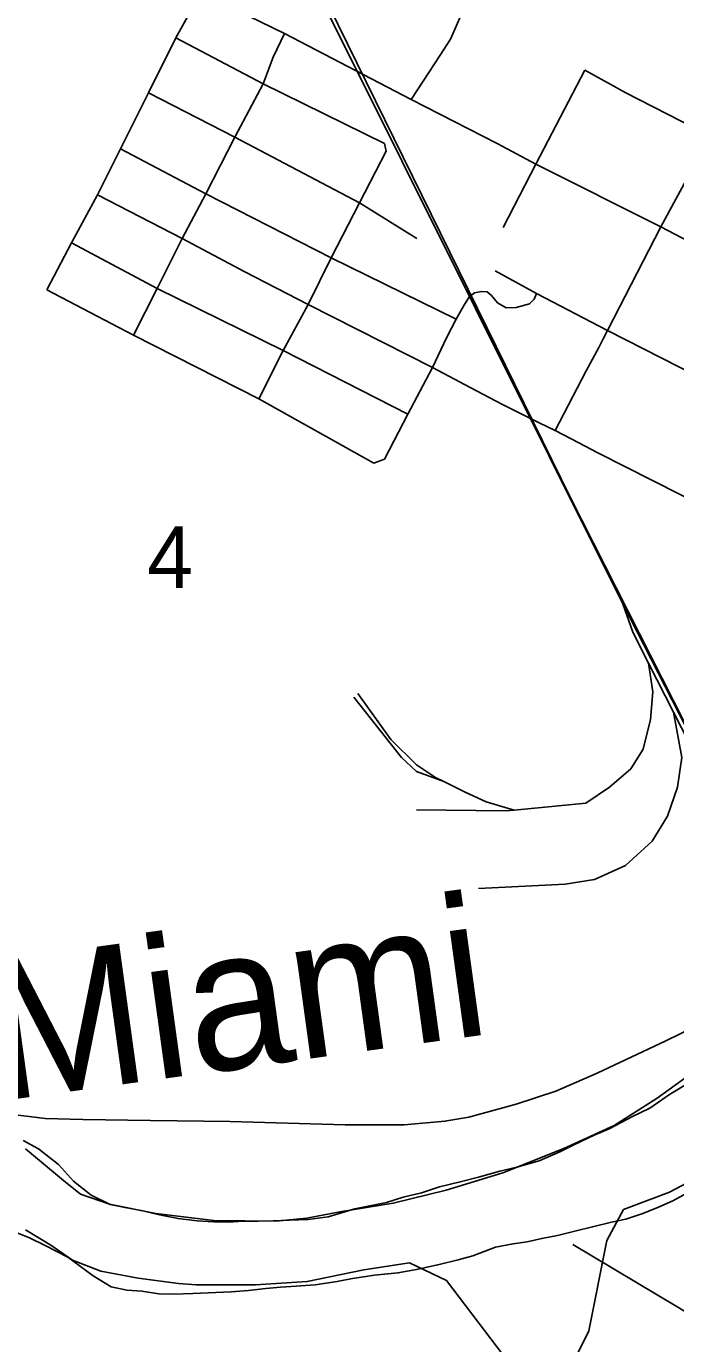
# Model space of a CAD drawing. Extents: x -7.3 to 34, y 0 to 22.
# Drawn here: x 5.185 to 5.624, y 17.693 to 18.585 of the extents above; entities that cross this region are included whole.
import ezdxf

# ---------------------------------------------------------------- set-up
doc = ezdxf.new("R2010")
doc.units = 0
for name, color, linetype in [('GM_X_City_Street', 7, 'Continuous'), ('GM_X_Corporation', 7, 'Continuous'), ('GM_X_Major_River', 7, 'Continuous'), ('GM_X_Major_River_Text', 7, 'Continuous'), ('GM_X_Rail_Line', 7, 'Continuous'), ('GM_X_Section_Text', 7, 'Continuous'), ('GM_X_Township_Road', 7, 'Continuous')]:
    doc.layers.add(name, color=color, linetype=linetype)

msp = doc.modelspace()

# ---------------------------------------------------------------- linework, layer by layer
at = {"layer": 'GM_X_City_Street'}
msp.add_line((5.56283, 18.5552), (5.58051, 18.54554), dxfattribs=at)
for points in [[(5.29684, 18.66185), (5.30211, 18.65189), (5.30596, 18.64427), (5.30831, 18.63788), (5.30981, 18.63167), (5.30831, 18.62227), (5.30305, 18.60789), (5.35973, 18.58019), (5.44546, 18.53538), (5.50346, 18.50564), (5.50698, 18.50378)], [(5.19882, 18.40662), (5.21557, 18.43841), (5.23319, 18.47095), (5.24859, 18.50195), (5.26757, 18.54002), (5.28603, 18.57713), (5.30305, 18.60789)], [(5.44546, 18.53538), (5.46507, 18.56543), (5.47193, 18.5763), (5.48142, 18.59801)], [(5.25745, 18.37584), (5.27358, 18.40753), (5.29048, 18.44129), (5.30643, 18.47156), (5.32606, 18.51), (5.34518, 18.54592), (5.35203, 18.56417), (5.35973, 18.58019)], [(5.28603, 18.57713), (5.34518, 18.54592), (5.42733, 18.50564)], [(5.50758, 18.4487), (5.52982, 18.49172), (5.56283, 18.5552)], [(5.58051, 18.54554), (5.59024, 18.54023), (5.6474, 18.51091), (5.73104, 18.46835), (5.81424, 18.42527)], [(5.26757, 18.54002), (5.32606, 18.51), (5.41035, 18.46547), (5.44921, 18.44135)], [(5.24859, 18.50195), (5.30643, 18.47156), (5.39116, 18.42814), (5.47572, 18.38659)], [(5.34223, 18.33281), (5.35868, 18.3655), (5.37555, 18.39671), (5.39116, 18.42814), (5.41035, 18.46547), (5.42849, 18.50048), (5.42733, 18.50564)], [(5.50698, 18.50378), (5.52982, 18.49172), (5.61429, 18.44912), (5.69827, 18.40516), (5.78195, 18.36277), (5.81338, 18.35717), (5.84856, 18.35142), (5.9074, 18.34219)], [(5.57507, 18.37283), (5.57829, 18.37905), (5.61429, 18.44912), (5.64177, 18.49993), (5.64394, 18.50415)], [(5.23319, 18.47095), (5.29048, 18.44129), (5.33274, 18.41865), (5.37555, 18.39671), (5.4597, 18.3539), (5.48564, 18.34019), (5.50673, 18.32923), (5.51717, 18.32406), (5.53193, 18.31657), (5.5429, 18.3113), (5.55875, 18.30293)], [(5.21557, 18.43841), (5.27358, 18.40753), (5.35868, 18.3655), (5.44304, 18.32227)], [(5.5023, 18.41938), (5.53024, 18.40399), (5.57829, 18.37905), (5.66371, 18.3355), (5.74817, 18.29258), (5.80841, 18.26142), (5.89158, 18.21811)], [(5.19882, 18.40662), (5.25745, 18.37584), (5.34223, 18.33281), (5.42017, 18.2891)], [(5.42017, 18.2891), (5.42722, 18.29189), (5.44304, 18.32227), (5.4597, 18.3539), (5.46961, 18.37457), (5.47572, 18.38659), (5.48079, 18.39555), (5.4849, 18.40198), (5.48817, 18.40452), (5.4929, 18.40538), (5.49671, 18.40525), (5.49977, 18.40272), (5.50388, 18.39777), (5.50968, 18.39429), (5.51643, 18.3946), (5.5254, 18.39714), (5.52866, 18.40019), (5.53024, 18.40399)], [(5.5429, 18.3113), (5.56388, 18.35168), (5.57232, 18.3675), (5.57507, 18.37283)], [(5.55875, 18.30293), (5.57127, 18.29633), (5.62794, 18.26766), (5.7124, 18.22335), (5.7724, 18.19127)], [(5.55467, 17.76011), (5.62585, 17.71769), (5.68338, 17.68249), (5.70919, 17.66675), (5.73086, 17.65245)]]:
    msp.add_lwpolyline(points, dxfattribs=at)
at = {"layer": 'GM_X_Corporation'}
for points in [[(4.77473, 18.68274), (5.79417, 18.67513), (5.7934, 18.09073), (5.79302, 18.07181), (5.77506, 18.0074), (5.73946, 17.96949), (5.67616, 17.91091), (5.64186, 17.88092), (5.61187, 17.85918), (5.58272, 17.84083), (5.5487, 17.82522), (5.50746, 17.80863), (5.46897, 17.7969), (5.43319, 17.78816), (5.3971, 17.78244), (5.37466, 17.77797), (5.3538, 17.77612), (5.31176, 17.77658), (5.27247, 17.78116), (5.24116, 17.78747), (5.2216, 17.7943), (5.21005, 17.80363), (5.18434, 17.82497)], [(5.18437, 17.77005), (5.20159, 17.75986), (5.21616, 17.74972), (5.23532, 17.74214), (5.26061, 17.73747), (5.2878, 17.73389), (5.2999, 17.73288), (5.34005, 17.73284), (5.37494, 17.73517), (5.41335, 17.7431), (5.44413, 17.74779), (5.46926, 17.73592), (5.53789, 17.64554), (5.47925, 17.0267), (4.44975, 17.12842)]]:
    msp.add_lwpolyline(points, dxfattribs=at)
msp.add_lwpolyline([(6.6194, 17.97528), (6.52813, 16.95829), (5.47925, 17.0267), (5.53789, 17.64554), (5.56554, 17.70179), (5.57775, 17.76291), (5.58915, 17.78389), (5.62007, 17.79576), (5.64648, 17.80963), (5.68028, 17.83281), (5.71683, 17.86124), (5.75226, 17.89045), (5.78471, 17.92199), (5.81953, 17.95841), (5.83347, 17.97366), (5.84752, 17.9942), (5.85847, 18.01178), (5.86655, 18.01806)], close=True, dxfattribs=at)
at = {"layer": 'GM_X_Major_River'}
for points in [[(5.63317, 17.86977), (5.62007, 17.86174), (5.60694, 17.85258), (5.59504, 17.8468), (5.57927, 17.83846), (5.5693, 17.83415), (5.55548, 17.82766), (5.54587, 17.82296), (5.53207, 17.81685), (5.51679, 17.81268), (5.50534, 17.80993), (5.49082, 17.80573), (5.4786, 17.80262), (5.46448, 17.79918), (5.45225, 17.79531), (5.44003, 17.7922), (5.42856, 17.78869), (5.40721, 17.78429), (5.38925, 17.77904), (5.37555, 17.77711), (5.36303, 17.77666), (5.35202, 17.77618), (5.34177, 17.77606), (5.33153, 17.77594), (5.32204, 17.77542)], [(5.32204, 17.77542), (5.31181, 17.77567), (5.30045, 17.77634), (5.28759, 17.7778), (5.27515, 17.7804), (5.26384, 17.78296), (5.25176, 17.78516), (5.24158, 17.78732), (5.22885, 17.79372), (5.21696, 17.80314), (5.20663, 17.81442), (5.19326, 17.82501), (5.18279, 17.83059)], [(5.40561, 17.73722), (5.42046, 17.7395), (5.43642, 17.741), (5.449, 17.74334), (5.46426, 17.74676), (5.47723, 17.74985), (5.48716, 17.75264), (5.50248, 17.75833), (5.5143, 17.76069), (5.52381, 17.76197), (5.53373, 17.76438), (5.5444, 17.76639), (5.557, 17.76949), (5.56807, 17.77225), (5.58104, 17.77535), (5.59057, 17.77738), (5.60205, 17.78127), (5.61278, 17.78556), (5.62237, 17.78988), (5.63199, 17.79496)], [(5.17363, 17.77004), (5.18714, 17.76476), (5.19762, 17.75955), (5.21296, 17.75157), (5.23008, 17.73898), (5.2424, 17.73145), (5.25296, 17.72928), (5.26318, 17.72865), (5.27451, 17.72684), (5.28474, 17.72659), (5.29765, 17.72702), (5.3079, 17.72752), (5.32347, 17.72827), (5.33524, 17.72911), (5.34703, 17.73034), (5.35691, 17.73123), (5.36755, 17.7321), (5.38047, 17.73291), (5.39532, 17.7352), (5.40561, 17.73722)]]:
    msp.add_lwpolyline(points, dxfattribs=at)
at = {"layer": 'GM_X_Rail_Line'}
msp.add_line((5.60604, 18.15378), (5.62282, 18.12073), dxfattribs=at)
for points in [[(5.20286, 19.10138), (5.19427, 19.08586), (5.19082, 19.07531), (5.18708, 19.06003), (5.18571, 19.03901), (5.18765, 19.02228), (5.19088, 19.00307), (5.19454, 18.98612), (5.20296, 18.96945), (5.20937, 18.95681), (5.21358, 18.94857), (5.2894, 18.79415), (5.58862, 18.19408)], [(5.86732, 17.82351), (5.79397, 17.86837), (5.7754, 17.88538), (5.74388, 17.92434), (5.6927, 17.99084), (5.55329, 18.26564), (5.35194, 18.67577), (5.22205, 18.93539), (5.21311, 18.95265)], [(5.58862, 18.19408), (5.5954, 18.17475), (5.60604, 18.15378)], [(5.58862, 18.19408), (5.67924, 18.01692)], [(5.60604, 18.15378), (5.60888, 18.1343), (5.60723, 18.11556), (5.6023, 18.09551), (5.59408, 18.08235), (5.57961, 18.06986), (5.5635, 18.05901), (5.51503, 18.05436)], [(5.40929, 18.13332), (5.43165, 18.10208), (5.44908, 18.08498), (5.4619, 18.07643), (5.46744, 18.07371)], [(5.46744, 18.07371), (5.44908, 18.08038), (5.43888, 18.08992), (5.40666, 18.13069)], [(5.62282, 18.12073), (5.62861, 18.08992), (5.62565, 18.06986), (5.61874, 18.05013), (5.60855, 18.03336), (5.59047, 18.01692), (5.56942, 18.00738), (5.54969, 18.0041), (5.49084, 18.00114)], [(5.62282, 18.12073), (5.6388, 18.08926), (5.65491, 18.06361)], [(5.46744, 18.07371), (5.48196, 18.06657), (5.4961, 18.05999), (5.51503, 18.05436)], [(5.51503, 18.05436), (5.50923, 18.0538), (5.44908, 18.0544)]]:
    msp.add_lwpolyline(points, dxfattribs=at)
at = {"layer": 'GM_X_Township_Road'}
msp.add_lwpolyline([(5.17033, 17.84895), (5.19772, 17.84556), (5.22317, 17.84476), (5.26907, 17.84411), (5.32288, 17.84346), (5.40069, 17.84121), (5.44064, 17.84121), (5.46819, 17.84363), (5.48429, 17.84653), (5.51651, 17.85523), (5.54325, 17.86409), (5.57128, 17.87617), (5.61763, 17.89818), (5.63798, 17.90806), (5.65553, 17.92095), (5.66157, 17.92641)], dxfattribs=at)

# ---------------------------------------------------------------- texts
at = {"layer": 'GM_X_Major_River_Text'}
msp.add_text('Miami', height=0.094697, rotation=7.81321, dxfattribs=at).set_placement((5.16641, 17.85717))
at = {"layer": 'GM_X_Section_Text'}
msp.add_text('4', height=0.04186, rotation=0.00001, dxfattribs=at).set_placement((5.2667, 18.20458))

doc.saveas('drawing.dxf')
